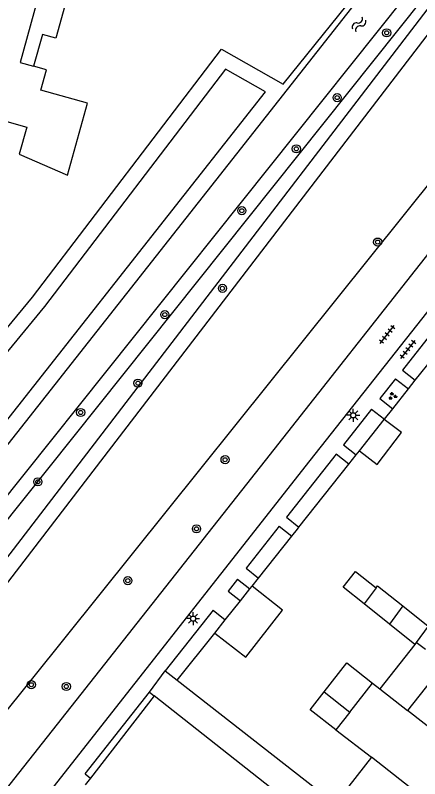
# Model space of a CAD drawing. Extents: x 131000 to 133013, y 393000 to 396501.
# Drawn here: x 131292.3 to 131331.9, y 395468.8 to 395543.6 of the extents above; entities that cross this region are included whole.
import ezdxf

# ---------------------------------------------------------------- set-up
doc = ezdxf.new("R2010")
doc.units = 0
for name, color, linetype in [('gg-afsc-erfafscheiding', 7, 'Continuous'), ('gg-bbg-gedigitaliseerde bebouwing', 7, 'Continuous'), ('gg-bbg-gedigitaliseerde bijgebouw', 7, 'Continuous'), ('gg-bbg-hoofdgebouw', 7, 'Continuous'), ('gg-bbg-luifel en loopbrug', 7, 'Continuous'), ('gg-bbg-tussenscheiding', 7, 'Continuous'), ('gg-knt-verharding', 7, 'Continuous'), ('gg-kntw-bovenkant insteek waterloop', 7, 'Continuous'), ('gt-grn-groengrens', 7, 'Continuous'), ('gt-grn-weggrens', 7, 'Continuous'), ('gt-symb-boom', 7, 'Continuous'), ('gt-symb-groenvak', 7, 'Continuous'), ('gt-symb-lichtmast', 7, 'Continuous'), ('gt-symb-tegel verharding', 7, 'Continuous'), ('gt-symb-watersymbool', 7, 'Continuous')]:
    doc.layers.add(name, color=color, linetype=linetype)

# ---------------------------------------------------------------- blocks, each defined once
blk = doc.blocks.new('gt0-BOOM')
at = {"layer": 'gt-symb-boom'}
for radius in [0.4, 0.2]:
    blk.add_circle((0, 0), radius, dxfattribs=at)
blk = doc.blocks.new('gt0-TEG1')
at = {"layer": 'gt-symb-tegel verharding'}
for p, q in [((-1.125, 0), (1.125, 0)), ((-0.9, -0.25), (-0.9, 0.25)), ((-0.45, -0.25), (-0.45, 0.25)), ((0, -0.25), (0, 0.25)), ((0.45, -0.25), (0.45, 0.25)), ((0.9, -0.25), (0.9, 0.25))]:
    blk.add_line(p, q, dxfattribs=at)
blk = doc.blocks.new('gt0-LMAST')
at = {"layer": 'gt-symb-lichtmast'}
for p, q in [((-0.182, 0.173), (-0.447, 0.438)), ((-0.005, 0.246), (-0.005, 0.621)), ((0.172, 0.173), (0.437, 0.438)), ((-0.255, -0.004), (-0.63, -0.004)), ((-0.182, -0.181), (-0.447, -0.446)), ((-0.005, -0.254), (-0.005, -0.629)), ((0.437, -0.446), (0.172, -0.181)), ((0.245, -0.004), (0.62, -0.004))]:
    blk.add_line(p, q, dxfattribs=at)
blk.add_circle((-0.005, -0.004), 0.25, dxfattribs=at)
blk = doc.blocks.new('gt0-GRVAK')
at = {"layer": 'gt-symb-groenvak'}
for p, q in [((-0.11, 0.189), (-0.228, 0.24)), ((-0.182, 0.153), (0.088, 0.153)), ((-0.091, 0.211), (-0.156, 0.322)), ((-0.047, 0.214), (-0.047, 0.393)), ((-0.004, 0.211), (0.061, 0.322)), ((0.015, 0.189), (0.133, 0.24)), ((0.262, -0.052), (0.197, 0.059)), ((0.305, -0.049), (0.305, 0.13)), ((0.349, -0.052), (0.414, 0.059)), ((-0.245, -0.228), (-0.363, -0.177)), ((-0.318, -0.264), (-0.047, -0.264)), ((-0.226, -0.206), (-0.291, -0.095)), ((-0.183, -0.203), (-0.183, -0.024)), ((-0.139, -0.206), (-0.074, -0.095)), ((-0.12, -0.228), (-0.002, -0.177)), ((0.243, -0.074), (0.125, -0.023)), ((0.17, -0.11), (0.441, -0.11)), ((0.368, -0.074), (0.486, -0.023))]:
    blk.add_line(p, q, dxfattribs=at)
blk = doc.blocks.new('gt0-WA')
at = {"layer": 'gt-symb-watersymbool'}
for centre, start, end in [((-0.323, 0.022), 28.07249, 151.92751), ((0.427, 0.422), 208.07248, 331.92751), ((-0.323, -0.428), 28.07249, 151.92751), ((0.427, -0.028), 208.07248, 331.92751)]:
    blk.add_arc(centre, 0.425, start, end, dxfattribs=at)

msp = doc.modelspace()

# ---------------------------------------------------------------- linework, layer by layer
at = {"layer": 'gg-afsc-erfafscheiding'}
for p, q in [((131331.456, 395507.867), (131333.229, 395510.109)), ((131330.786, 395507.02), (131331.456, 395507.867)), ((131329.25, 395505.077), (131330.786, 395507.02)), ((131328.43, 395504.039), (131329.25, 395505.077)), ((131328.425, 395504.033), (131328.43, 395504.039)), ((131324.952, 395499.641), (131325.687, 395500.57)), ((131325.687, 395500.57), (131325.986, 395500.948)), ((131320.076, 395493.472), (131324.952, 395499.641)), ((131316.121, 395488.496), (131319.378, 395492.594)), ((131315.479, 395487.688), (131316.121, 395488.496)), ((131308.16, 395478.478), (131311.836, 395483.104)), ((131305.895, 395476.95), (131299.656, 395468.904)), ((131317.357, 395467.907), (131305.895, 395476.95)), ((131299.656, 395468.904), (131299.135, 395468.232))]:
    msp.add_line(p, q, dxfattribs=at)
for points in [[(131279.126, 395497.977), (131294.001, 395516.017), (131312.501, 395540.286), (131318.52, 395536.853), (131327.097, 395547.556)], [(131319.378, 395492.594), (131319.918, 395493.273), (131320.076, 395493.472)]]:
    msp.add_lwpolyline(points, dxfattribs=at)
at = {"layer": 'gg-bbg-gedigitaliseerde bebouwing'}
for p, q in [((131334.26, 395480.069), (131330.711, 395475.516)), ((131325.045, 395475.37), (131327.264, 395478.205)), ((131327.264, 395478.205), (131328.002, 395477.627)), ((131328.002, 395477.627), (131330.711, 395475.516)), ((131323.675, 395473.62), (131327.162, 395470.962)), ((131327.162, 395470.962), (131323.62, 395466.417))]:
    msp.add_line(p, q, dxfattribs=at)
for points in [[(131294.846, 395546.501), (131292.772, 395538.981), (131294.098, 395538.616)], [(131292.694, 395530.016), (131297.405, 395527.956), (131299.37, 395535.017), (131294.806, 395536.287), (131295.353, 395538.269), (131294.098, 395538.616)]]:
    msp.add_lwpolyline(points, dxfattribs=at)
at = {"layer": 'gg-bbg-gedigitaliseerde bijgebouw'}
for p, q in [((131325.986, 395500.948), (131328.425, 395504.033)), ((131315.272, 395487.428), (131315.479, 395487.688)), ((131314.346, 395486.261), (131315.272, 395487.428)), ((131312.863, 395484.396), (131314.346, 395486.261)), ((131328.925, 395483.99), (131326.44, 395485.98)), ((131311.836, 395483.104), (131312.863, 395484.396)), ((131331.41, 395482), (131328.925, 395483.99)), ((131331.553, 395482.194), (131331.41, 395482)), ((131322.53, 395477.34), (131325.045, 395475.37))]:
    msp.add_line(p, q, dxfattribs=at)
for points in [[(131325.986, 395500.948), (131327.724, 395499.624), (131330.107, 395502.751), (131328.425, 395504.033)], [(131326.44, 395485.98), (131324.394, 395487.604), (131325.61, 395489.136), (131327.616, 395487.546)], [(131311.836, 395483.104), (131314.861, 395480.747), (131318.457, 395485.34), (131315.479, 395487.688)], [(131327.616, 395487.546), (131327.77, 395487.74), (131330.25, 395485.765)], [(131330.25, 395485.765), (131332.73, 395483.79), (131331.553, 395482.194)], [(131323.675, 395473.62), (131321.16, 395475.59), (131322.53, 395477.34)]]:
    msp.add_lwpolyline(points, dxfattribs=at)
at = {"layer": 'gg-bbg-hoofdgebouw'}
msp.add_lwpolyline([(131284.467, 395535.188), (131293.431, 395532.665), (131292.694, 395530.016)], dxfattribs=at)
at = {"layer": 'gg-bbg-luifel en loopbrug'}
for p, q in [((131331.41, 395482), (131328.002, 395477.627)), ((131332.459, 395481.488), (131331.553, 395482.194))]:
    msp.add_line(p, q, dxfattribs=at)
for points in [[(131297.494, 395545.753), (131296.289, 395541.382), (131294.963, 395541.748), (131294.098, 395538.616)], [(131322.53, 395477.34), (131324.749, 395480.174), (131327.264, 395478.205)]]:
    msp.add_lwpolyline(points, dxfattribs=at)
at = {"layer": 'gg-bbg-tussenscheiding'}
for p, q in [((131327.616, 395487.546), (131326.44, 395485.98)), ((131330.25, 395485.765), (131328.925, 395483.99)), ((131325.045, 395475.37), (131323.675, 395473.62)), ((131337.847, 395469.895), (131330.711, 395475.516)), ((131334.28, 395465.355), (131327.162, 395470.962))]:
    msp.add_line(p, q, dxfattribs=at)
at = {"layer": 'gg-knt-verharding'}
for p, q in [((131316.787, 395500), (131342.848, 395533.133)), ((131345.527, 395530.973), (131321.146, 395500)), ((131335.788, 395515.963), (131330.196, 395508.863)), ((131330.196, 395508.863), (131331.456, 395507.867)), ((131329.528, 395508.015), (131327.995, 395506.069)), ((131329.528, 395508.015), (131330.786, 395507.02)), ((131327.995, 395506.069), (131329.25, 395505.077)), ((131327.177, 395505.03), (131324.44, 395501.556)), ((131327.177, 395505.03), (131328.43, 395504.039)), ((131324.44, 395501.556), (131325.687, 395500.57)), ((131323.707, 395500.625), (131318.842, 395494.448)), ((131324.952, 395499.641), (131323.707, 395500.625)), ((131289.367, 395465.21), (131316.787, 395500)), ((131321.146, 395500), (131292.088, 395463.065)), ((131318.842, 395494.448), (131320.076, 395493.472)), ((131318.15, 395493.57), (131314.911, 395489.458)), ((131318.15, 395493.57), (131319.378, 395492.594)), ((131314.911, 395489.458), (131316.121, 395488.496)), ((131314.067, 395488.386), (131313.145, 395487.215)), ((131314.067, 395488.386), (131315.272, 395487.428)), ((131313.145, 395487.215), (131314.346, 395486.261)), ((131311.671, 395485.344), (131306.985, 395479.394)), ((131311.671, 395485.344), (131312.863, 395484.396)), ((131306.985, 395479.394), (131308.16, 395478.478)), ((131308.16, 395478.478), (131323.62, 395466.417)), ((131299.135, 395469.308), (131305.441, 395477.313)), ((131305.441, 395477.313), (131305.895, 395476.95)), ((131299.135, 395469.308), (131299.656, 395468.904))]:
    msp.add_line(p, q, dxfattribs=at)
at = {"layer": 'gg-kntw-bovenkant insteek waterloop'}
msp.add_line((131360.207, 395582.752), (131276.819, 395478.206), dxfattribs=at)
msp.add_lwpolyline([(131357.391, 395585.265), (131274.612, 395480.087), (131276.819, 395478.206)], dxfattribs=at)
at = {"layer": 'gt-grn-groengrens'}
for p, q in [((131360.177, 395580.309), (131277.961, 395477.233)), ((131349.492, 395547.974), (131285.808, 395468.483))]:
    msp.add_line(p, q, dxfattribs=at)
for points in [[(131360.207, 395582.752), (131362.501, 395580.705), (131280.36, 395473.495)], [(131277.961, 395477.233), (131280.001, 395475.494), (131360.26, 395580.246), (131360.177, 395580.309)], [(131295.177, 395515.085), (131282.477, 395499.666), (131274.54, 395489.57), (131270.622, 395484.488), (131273.839, 395481.53), (131316.795, 395536.11), (131312.898, 395538.333), (131295.177, 395515.085)]]:
    msp.add_lwpolyline(points, dxfattribs=at)
at = {"layer": 'gt-grn-weggrens'}
msp.add_line((131305.441, 395477.313), (131306.985, 395479.394), dxfattribs=at)

# ---------------------------------------------------------------- block references
at = {"layer": 'gt-symb-boom'}
for p in [(131328.664, 395541.899), (131323.81, 395535.552), (131319.819, 395530.536), (131314.478, 395524.472), (131327.778, 395521.399), (131312.582, 395516.869), (131306.942, 395514.295), (131304.307, 395507.578), (131298.703, 395504.709), (131312.842, 395500.081), (131294.514, 395497.916), (131310.045, 395493.31), (131303.32, 395488.233), (131293.878, 395478.046), (131297.298, 395477.874)]:
    msp.add_blockref('gt0-BOOM', p, dxfattribs=at)
at = {"layer": 'gt-symb-groenvak'}
msp.add_blockref('gt0-GRVAK', (131329.222, 395506.311), dxfattribs=at)
at = {"layer": 'gt-symb-lichtmast'}
for p in [(131325.397, 395504.435), (131309.716, 395484.52)]:
    msp.add_blockref('gt0-LMAST', p, dxfattribs=at)
at = {"layer": 'gt-symb-tegel verharding'}
for p, rotation in [((131328.712, 395512.35), 51.823462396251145), ((131330.744, 395510.892), 51.82346239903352)]:
    msp.add_blockref('gt0-TEG1', p, dxfattribs=dict(at, rotation=rotation))
at = {"layer": 'gt-symb-watersymbool', "rotation": 50.27513747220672}
msp.add_blockref('gt0-WA', (131325.915, 395542.679), dxfattribs=at)

doc.saveas('drawing.dxf')
